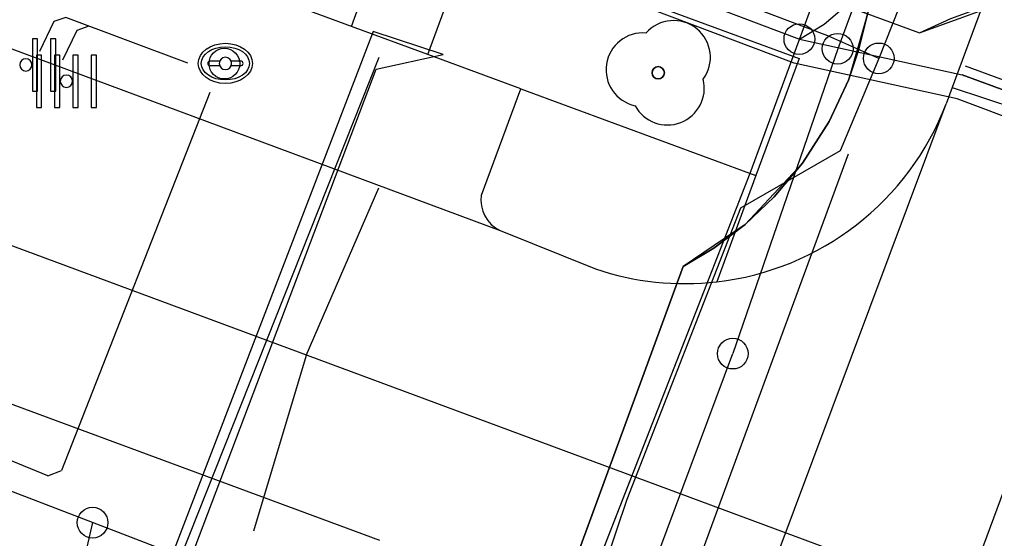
# Model space of a CAD drawing. Extents: x 192672 to 192910, y 446344 to 446512.
# Drawn here: x 192725.25 to 192741.13, y 446398.29 to 446406.75 of the extents above; entities that cross this region are included whole.
import ezdxf

# ---------------------------------------------------------------- set-up
doc = ezdxf.new("R2010")
doc.units = 0
for name, color, linetype in [('( Toegevoegd 29-11-2021 14_41_42) wegdeel vlak', 7, 'Continuous'), ('B-OI-KL-()_AFSLUITER_WATER-S', 7, 'Continuous'), ('B-OI-KL-()_DIAMETEROVERGANG_WATER-S', 7, 'Continuous'), ('B-OI-KL-()_OVERIG_RIOOLVRIJVERVAL-S', 7, 'Continuous'), ('B-OI-KL-BUISLEIDING_OLIEGASCHEMICALIEN_GASLAGEDRUK-G', 7, 'Continuous'), ('B-OI-KL-DATA-G', 7, 'Continuous'), ('B-OI-KL-DATA_DUCT-G', 7, 'Continuous'), ('B-OI-KL-DATA_GTWP-S', 7, 'Continuous'), ('B-OI-KL-DATA_KABELBED-G', 7, 'Continuous'), ('B-OI-KL-DATA_MANTELBUIS-G', 7, 'Continuous'), ('B-OI-KL-DATA_MOF-S', 7, 'Continuous'), ('B-OI-KL-ET_LS-G', 7, 'Continuous'), ('B-OI-KL-ET_LS_MANTELBUIS-G', 7, 'Continuous'), ('B-OI-KL-ET_LS_MOF-S', 7, 'Continuous'), ('B-OI-KL-ET_MS-G', 7, 'Continuous'), ('B-OI-KL-GAS_LD_TSTUK-S', 7, 'Continuous'), ('B-OI-KL-WATER-G', 7, 'Continuous'), ('B-OI-RI-RIOOLVRIJVERVAL-G', 7, 'Continuous'), ('boom', 7, 'Continuous'), ('Default', 7, 'Continuous'), ('inspectie-   rioolput', 7, 'Continuous'), ('kant open verharding', 7, 'Continuous'), ('kant verharding', 7, 'Continuous'), ('kolk', 7, 'Continuous'), ('verkeerseiland - berm', 7, 'Continuous')]:
    doc.layers.add(name, color=color, linetype=linetype)

# ---------------------------------------------------------------- blocks, each defined once
blk = doc.blocks.new('B-OI-KL-GAS_LD_TSTUK-S')
at = {"layer": 'Default'}
blk.add_circle((0, 0), 0.25, dxfattribs=at)
blk = doc.blocks.new('B-OI-KL-ET_LS_MOF-S')
at = {"layer": 'Default'}
blk.add_circle((0, 0), 0.25, dxfattribs=at)
blk = doc.blocks.new('B-OI-KL-()_OVERIG_RIOOLVRIJVERVAL-S')
at = {"layer": 'Default'}
blk.add_circle((0, 0), 0.25, dxfattribs=at)
blk = doc.blocks.new('B-OI-KL-()_AFSLUITER_WATER-S')
at = {"layer": 'Default'}
blk.add_circle((0, 0), 0.25, dxfattribs=at)
blk = doc.blocks.new('B-OI-KL-()_DIAMETEROVERGANG_WATER-S')
at = {"layer": 'Default'}
blk.add_circle((0, 0), 0.25, dxfattribs=at)
blk = doc.blocks.new('B-OI-KL-DATA_GTWP-S')
at = {"layer": 'Default'}
blk.add_circle((0, 0), 0.25, dxfattribs=at)
blk = doc.blocks.new('B-OI-KL-DATA_MOF-S')
at = {"layer": 'Default'}
blk.add_circle((0, 0), 0.25, dxfattribs=at)

msp = doc.modelspace()

# ---------------------------------------------------------------- linework, layer by layer
at = {"layer": '( Toegevoegd 29-11-2021 14_41_42) wegdeel vlak'}
msp.add_line((192740.44, 446405.64), (192740.343, 446405.376), dxfattribs=at)
at = {"layer": 'B-OI-KL-BUISLEIDING_OLIEGASCHEMICALIEN_GASLAGEDRUK-G'}
for points in [[(192739.245, 446406.116), (192738.416, 446406.482), (192717.09, 446414.534), (192687.866, 446425.386), (192686.502, 446425.892), (192685.933, 446426.1), (192675.743, 446429.821)], [(192742.217, 446413.618), (192739.245, 446406.116)], [(192739.245, 446406.116), (192738.615, 446404.612), (192736.992, 446403.675), (192735.143, 446398.93), (192733.961, 446395.415), (192734.57, 446393.429), (192733.825, 446391.479)], [(192734.648, 446393.4), (192738.753, 446404.561)]]:
    msp.add_lwpolyline(points, dxfattribs=at)
at = {"layer": 'B-OI-KL-DATA-G'}
for points in [[(192768.74, 446486.807), (192749.794, 446435.599), (192742.072, 446415.039), (192739.06, 446406.841), (192738.917, 446406.249), (192738.75, 446405.758), (192738.438, 446405.088), (192738.002, 446404.406), (192737.543, 446403.858), (192737.067, 446403.408), (192736.56, 446403.025), (192736.06, 446402.723), (192733.684, 446396.245), (192734.518, 446394.712), (192730.316, 446383.423), (192727.316, 446375.697), (192722.899, 446364.033), (192722.458, 446362.715), (192718.077, 446351.086), (192716.68, 446347.404), (192715.968, 446345.556)], [(192768.74, 446486.807), (192749.794, 446435.599), (192742.072, 446415.039), (192739.06, 446406.841), (192738.917, 446406.249), (192738.75, 446405.758), (192738.438, 446405.088), (192738.002, 446404.406), (192737.543, 446403.858), (192737.067, 446403.408), (192736.56, 446403.025), (192736.06, 446402.723), (192733.684, 446396.245), (192734.518, 446394.712), (192730.316, 446383.423), (192727.316, 446375.697), (192722.899, 446364.033), (192722.458, 446362.715), (192718.077, 446351.086), (192716.68, 446347.404), (192715.968, 446345.556)], [(192768.74, 446486.807), (192749.794, 446435.599), (192742.072, 446415.039), (192739.06, 446406.841), (192738.917, 446406.249), (192738.75, 446405.758), (192738.438, 446405.088), (192738.002, 446404.406), (192737.543, 446403.858), (192737.067, 446403.408), (192736.56, 446403.025), (192736.06, 446402.723), (192733.684, 446396.245), (192734.518, 446394.712), (192730.316, 446383.423), (192727.316, 446375.697), (192722.899, 446364.033), (192722.458, 446362.715), (192718.077, 446351.086), (192716.68, 446347.404), (192715.968, 446345.556)], [(192768.74, 446486.807), (192749.794, 446435.599), (192742.072, 446415.039), (192739.06, 446406.841), (192738.917, 446406.249), (192738.75, 446405.758), (192738.438, 446405.088), (192738.002, 446404.406), (192737.543, 446403.858), (192737.067, 446403.408), (192736.56, 446403.025), (192736.06, 446402.723), (192733.684, 446396.245), (192734.518, 446394.712), (192730.316, 446383.423), (192727.316, 446375.697), (192722.899, 446364.033), (192722.458, 446362.715), (192718.077, 446351.086), (192716.68, 446347.404), (192715.968, 446345.556)], [(192768.74, 446486.807), (192749.794, 446435.599), (192742.072, 446415.039), (192739.06, 446406.841), (192738.917, 446406.249), (192738.75, 446405.758), (192738.438, 446405.088), (192738.002, 446404.406), (192737.543, 446403.858), (192737.067, 446403.408), (192736.56, 446403.025), (192736.06, 446402.723), (192733.684, 446396.245), (192734.518, 446394.712), (192730.316, 446383.423), (192727.316, 446375.697), (192722.899, 446364.033), (192722.458, 446362.715), (192718.077, 446351.086), (192716.68, 446347.404), (192715.968, 446345.556)], [(192768.74, 446486.807), (192749.794, 446435.599), (192742.072, 446415.039), (192739.06, 446406.841), (192738.917, 446406.249), (192738.75, 446405.758), (192738.438, 446405.088), (192738.002, 446404.406), (192737.543, 446403.858), (192737.067, 446403.408), (192736.56, 446403.025), (192736.06, 446402.723), (192733.684, 446396.245), (192734.518, 446394.712), (192730.316, 446383.423), (192727.316, 446375.697), (192722.899, 446364.033), (192722.458, 446362.715), (192718.077, 446351.086), (192716.68, 446347.404), (192715.968, 446345.556)], [(192768.74, 446486.807), (192749.794, 446435.599), (192742.072, 446415.039), (192739.06, 446406.841), (192738.917, 446406.249), (192738.75, 446405.758), (192738.438, 446405.088), (192738.002, 446404.406), (192737.543, 446403.858), (192737.067, 446403.408), (192736.56, 446403.025), (192736.06, 446402.723), (192733.684, 446396.245), (192734.518, 446394.712), (192730.316, 446383.423), (192727.316, 446375.697), (192722.899, 446364.033), (192722.458, 446362.715), (192718.077, 446351.086), (192716.68, 446347.404), (192715.968, 446345.556)], [(192768.74, 446486.807), (192749.794, 446435.599), (192742.072, 446415.039), (192739.06, 446406.841), (192738.917, 446406.249), (192738.75, 446405.758), (192738.438, 446405.088), (192738.002, 446404.406), (192737.543, 446403.858), (192737.067, 446403.408), (192736.56, 446403.025), (192736.06, 446402.723), (192733.684, 446396.245), (192734.518, 446394.712), (192730.316, 446383.423), (192727.316, 446375.697), (192722.899, 446364.033), (192722.458, 446362.715), (192718.077, 446351.086), (192716.68, 446347.404), (192715.968, 446345.556)], [(192768.74, 446486.807), (192749.794, 446435.599), (192742.072, 446415.039), (192739.06, 446406.841), (192738.917, 446406.249), (192738.75, 446405.758), (192738.438, 446405.088), (192738.002, 446404.406), (192737.543, 446403.858), (192737.067, 446403.408), (192736.56, 446403.025), (192736.06, 446402.723), (192733.684, 446396.245), (192734.518, 446394.712), (192730.316, 446383.423), (192727.316, 446375.697), (192722.899, 446364.033), (192722.458, 446362.715), (192718.077, 446351.086), (192716.68, 446347.404), (192715.968, 446345.556)], [(192768.74, 446486.807), (192749.794, 446435.599), (192742.072, 446415.039), (192739.06, 446406.841), (192738.917, 446406.249), (192738.75, 446405.758), (192738.438, 446405.088), (192738.002, 446404.406), (192737.543, 446403.858), (192737.067, 446403.408), (192736.56, 446403.025), (192736.06, 446402.723), (192733.684, 446396.245), (192734.518, 446394.712), (192730.316, 446383.423), (192727.316, 446375.697), (192722.899, 446364.033), (192722.458, 446362.715), (192718.077, 446351.086), (192716.68, 446347.404), (192715.968, 446345.556)], [(192768.74, 446486.807), (192749.794, 446435.599), (192742.072, 446415.039), (192739.06, 446406.841), (192738.917, 446406.249), (192738.75, 446405.758), (192738.438, 446405.088), (192738.002, 446404.406), (192737.543, 446403.858), (192737.067, 446403.408), (192736.56, 446403.025), (192736.06, 446402.723), (192733.684, 446396.245), (192734.518, 446394.712), (192730.316, 446383.423), (192727.316, 446375.697), (192722.899, 446364.033), (192722.458, 446362.715), (192718.077, 446351.086), (192716.68, 446347.404), (192715.968, 446345.556)], [(192768.74, 446486.807), (192749.794, 446435.599), (192742.072, 446415.039), (192739.06, 446406.841), (192738.917, 446406.249), (192738.75, 446405.758), (192738.438, 446405.088), (192738.002, 446404.406), (192737.543, 446403.858), (192737.067, 446403.408), (192736.56, 446403.025), (192736.06, 446402.723), (192733.684, 446396.245), (192734.518, 446394.712), (192730.316, 446383.423), (192727.316, 446375.697), (192722.899, 446364.033), (192722.458, 446362.715), (192718.077, 446351.086), (192716.68, 446347.404), (192715.968, 446345.556)], [(192768.74, 446486.807), (192749.794, 446435.599), (192742.072, 446415.039), (192739.06, 446406.841), (192738.917, 446406.249), (192738.75, 446405.758), (192738.438, 446405.088), (192738.002, 446404.406), (192737.543, 446403.858), (192737.067, 446403.408), (192736.56, 446403.025), (192736.06, 446402.723), (192733.684, 446396.245), (192734.518, 446394.712), (192730.316, 446383.423), (192727.316, 446375.697), (192722.899, 446364.033), (192722.458, 446362.715), (192718.077, 446351.086), (192716.68, 446347.404), (192715.968, 446345.556)], [(192768.74, 446486.807), (192749.794, 446435.599), (192742.072, 446415.039), (192739.06, 446406.841), (192738.917, 446406.249), (192738.75, 446405.758), (192738.438, 446405.088), (192738.002, 446404.406), (192737.543, 446403.858), (192737.067, 446403.408), (192736.56, 446403.025), (192736.06, 446402.723), (192733.684, 446396.245), (192734.518, 446394.712), (192730.316, 446383.423), (192727.316, 446375.697), (192722.899, 446364.033), (192722.458, 446362.715), (192718.077, 446351.086), (192716.68, 446347.404), (192715.968, 446345.556)], [(192768.74, 446486.807), (192749.794, 446435.599), (192742.072, 446415.039), (192739.06, 446406.841), (192738.917, 446406.249), (192738.75, 446405.758), (192738.438, 446405.088), (192738.002, 446404.406), (192737.543, 446403.858), (192737.067, 446403.408), (192736.56, 446403.025), (192736.06, 446402.723), (192733.684, 446396.245), (192734.518, 446394.712), (192730.316, 446383.423), (192727.316, 446375.697), (192722.899, 446364.033), (192722.458, 446362.715), (192718.077, 446351.086), (192716.68, 446347.404), (192715.968, 446345.556)], [(192733.785, 446392.743), (192734.518, 446394.712), (192733.684, 446396.245), (192736.06, 446402.723), (192736.56, 446403.025), (192737.067, 446403.408), (192737.543, 446403.858), (192738.002, 446404.406), (192738.438, 446405.088), (192738.75, 446405.758), (192738.917, 446406.249), (192739.06, 446406.841), (192742.072, 446415.039), (192749.794, 446435.599), (192768.74, 446486.807)], [(192675.743, 446430.36), (192720.2, 446413.771), (192739.906, 446406.53), (192752.421, 446411.058), (192770.152, 446404.44), (192773.577, 446403.064), (192825.629, 446383.71), (192826.856, 446388.539), (192834.171, 446407.983), (192839.017, 446421.742), (192838.042, 446426.7), (192842.865, 446440.095), (192846.683, 446450.008), (192848.26, 446453.903), (192848.365, 446454.374), (192848.254, 446454.945), (192844.011, 446462.681), (192860.643, 446470.952)], [(192675.743, 446430.156), (192678.122, 446429.261), (192683.193, 446427.673), (192696.077, 446422.823), (192719.012, 446414.118), (192720.2, 446413.77), (192739.06, 446406.841), (192738.917, 446406.249), (192738.75, 446405.758), (192738.438, 446405.088), (192738.002, 446404.406), (192737.543, 446403.858), (192737.067, 446403.408), (192736.56, 446403.025), (192736.06, 446402.723), (192733.684, 446396.245), (192734.518, 446394.712), (192730.316, 446383.423), (192727.316, 446375.697), (192722.899, 446364.033), (192722.458, 446362.715), (192718.077, 446351.086), (192716.68, 446347.404), (192715.968, 446345.556)], [(192675.743, 446430.156), (192678.122, 446429.261), (192683.193, 446427.673), (192696.077, 446422.823), (192719.012, 446414.118), (192720.2, 446413.77), (192739.06, 446406.841), (192738.917, 446406.249), (192738.75, 446405.758), (192738.438, 446405.088), (192738.002, 446404.406), (192737.543, 446403.858), (192737.067, 446403.408), (192736.56, 446403.025), (192736.06, 446402.723), (192733.684, 446396.245), (192734.518, 446394.712), (192730.316, 446383.423), (192727.316, 446375.697), (192722.899, 446364.033), (192722.458, 446362.715), (192718.077, 446351.086), (192716.68, 446347.404), (192715.968, 446345.556)], [(192675.743, 446430.156), (192678.122, 446429.261), (192683.193, 446427.673), (192696.077, 446422.823), (192719.012, 446414.118), (192720.2, 446413.77), (192739.06, 446406.841), (192738.917, 446406.249), (192738.75, 446405.758), (192738.438, 446405.088), (192738.002, 446404.406), (192737.543, 446403.858), (192737.067, 446403.408), (192736.56, 446403.025), (192736.06, 446402.723), (192733.684, 446396.245), (192734.518, 446394.712), (192730.316, 446383.423), (192727.316, 446375.697), (192722.899, 446364.033), (192722.458, 446362.715), (192718.077, 446351.086), (192716.68, 446347.404), (192715.968, 446345.556)], [(192675.743, 446430.156), (192678.122, 446429.261), (192683.193, 446427.673), (192696.077, 446422.823), (192719.012, 446414.118), (192720.2, 446413.77), (192739.06, 446406.841), (192738.917, 446406.249), (192738.75, 446405.758), (192738.438, 446405.088), (192738.002, 446404.406), (192737.543, 446403.858), (192737.067, 446403.408), (192736.56, 446403.025), (192736.06, 446402.723), (192733.684, 446396.245), (192734.518, 446394.712), (192730.316, 446383.423), (192727.316, 446375.697), (192722.899, 446364.033), (192722.458, 446362.715), (192718.077, 446351.086), (192716.68, 446347.404), (192715.968, 446345.556)], [(192675.743, 446430.156), (192678.122, 446429.261), (192683.193, 446427.673), (192696.077, 446422.823), (192719.012, 446414.118), (192720.2, 446413.77), (192739.06, 446406.841), (192738.917, 446406.249), (192738.75, 446405.758), (192738.438, 446405.088), (192738.002, 446404.406), (192737.543, 446403.858), (192737.067, 446403.408), (192736.56, 446403.025), (192736.06, 446402.723), (192733.684, 446396.245), (192734.518, 446394.712), (192730.316, 446383.423), (192727.316, 446375.697), (192722.899, 446364.033), (192722.458, 446362.715), (192718.077, 446351.086), (192716.68, 446347.404), (192715.968, 446345.556)], [(192675.743, 446430.156), (192678.122, 446429.261), (192683.193, 446427.673), (192696.077, 446422.823), (192719.012, 446414.118), (192720.2, 446413.77), (192739.06, 446406.841), (192738.917, 446406.249), (192738.75, 446405.758), (192738.438, 446405.088), (192738.002, 446404.406), (192737.543, 446403.858), (192737.067, 446403.408), (192736.56, 446403.025), (192736.06, 446402.723), (192733.684, 446396.245), (192734.518, 446394.712), (192730.316, 446383.423), (192727.316, 446375.697), (192722.899, 446364.033), (192722.458, 446362.715), (192718.077, 446351.086), (192716.68, 446347.404), (192715.968, 446345.556)], [(192715.968, 446345.556), (192716.68, 446347.404), (192718.077, 446351.086), (192722.458, 446362.715), (192722.899, 446364.033), (192727.316, 446375.697), (192730.316, 446383.423), (192734.518, 446394.712), (192733.684, 446396.245), (192736.06, 446402.723), (192736.56, 446403.025), (192737.067, 446403.408), (192737.543, 446403.858), (192738.002, 446404.406), (192738.438, 446405.088), (192738.75, 446405.758), (192738.917, 446406.249), (192739.06, 446406.841), (192720.2, 446413.77), (192719.012, 446414.118), (192698.154, 446422.035)], [(192715.968, 446345.556), (192716.68, 446347.404), (192718.077, 446351.086), (192722.458, 446362.715), (192722.899, 446364.033), (192727.316, 446375.697), (192730.316, 446383.423), (192734.518, 446394.712), (192733.684, 446396.245), (192736.06, 446402.723), (192736.56, 446403.025), (192737.067, 446403.408), (192737.543, 446403.858), (192738.002, 446404.406), (192738.438, 446405.088), (192738.75, 446405.758), (192738.917, 446406.249), (192739.06, 446406.841), (192720.2, 446413.77), (192719.012, 446414.118), (192703.056, 446420.174)], [(192715.968, 446345.556), (192716.68, 446347.404), (192718.077, 446351.086), (192722.458, 446362.715), (192722.899, 446364.033), (192727.316, 446375.697), (192730.316, 446383.423), (192734.518, 446394.712), (192733.684, 446396.245), (192736.06, 446402.723), (192736.56, 446403.025), (192737.067, 446403.408), (192737.543, 446403.858), (192738.002, 446404.406), (192738.438, 446405.088), (192738.75, 446405.758), (192738.917, 446406.249), (192739.06, 446406.841), (192720.2, 446413.77), (192719.012, 446414.118), (192707.704, 446418.41)]]:
    msp.add_lwpolyline(points, dxfattribs=at)
at = {"layer": 'B-OI-KL-DATA_DUCT-G'}
msp.add_lwpolyline([(192736.06, 446402.723), (192733.684, 446396.245)], dxfattribs=at)
at = {"layer": 'B-OI-KL-DATA_KABELBED-G'}
for points in [[(192733.82, 446395.718), (192726.444, 446398.553), (192717.381, 446402.036), (192715.981, 446402.574), (192711.535, 446404.244), (192702.923, 446407.477), (192692.564, 446411.367), (192684.205, 446414.506), (192682.207, 446415.256), (192682.206, 446415.257), (192675.743, 446417.684)], [(192738.388, 446407.619), (192737.146, 446404.239), (192733.82, 446395.718)], [(192739.06, 446406.841), (192738.75, 446405.758), (192738.438, 446405.088), (192738.002, 446404.406), (192737.067, 446403.408), (192736.06, 446402.723)], [(192737.146, 446404.239), (192734.236, 446396.786)], [(192736.06, 446402.723), (192733.684, 446396.245)], [(192726.444, 446398.553), (192725.556, 446394.707)]]:
    msp.add_lwpolyline(points, dxfattribs=at)
at = {"layer": 'B-OI-KL-DATA_MANTELBUIS-G'}
for points in [[(192737.146, 446404.239), (192734.236, 446396.786)], [(192736.06, 446402.723), (192733.684, 446396.245)]]:
    msp.add_lwpolyline(points, dxfattribs=at)
at = {"layer": 'B-OI-KL-ET_LS-G'}
for points in [[(192737.952, 446406.43), (192738.358, 446406.675), (192738.717, 446406.983), (192739.022, 446407.347), (192739.262, 446407.755), (192739.381, 446408.001), (192760.347, 446463.479), (192768.676, 446485.881)], [(192675.743, 446430.115), (192687.837, 446425.34), (192737.952, 446406.43)], [(192751.683, 446410.693), (192751.552, 446410.731), (192751.472, 446410.738), (192751.395, 446410.716), (192751.332, 446410.668), (192751.29, 446410.599), (192748.269, 446402.545), (192740.519, 446405.455), (192737.866, 446406.039), (192687.696, 446424.966), (192675.743, 446429.685)], [(192737.952, 446406.43), (192740.605, 446405.846), (192746.455, 446403.697), (192748.549, 446402.864), (192751.41, 446410.493), (192755.854, 446408.816), (192774.3, 446402.047), (192793.219, 446394.948), (192807.287, 446389.624)], [(192732.15, 446406.177), (192731.012, 446406.556), (192726.559, 446394.948), (192704.717, 446402.86), (192705.191, 446404.234), (192705.001, 446404.897)], [(192739.544, 446381.646), (192741.483, 446388.409), (192734.708, 446391.063), (192726.843, 446394.806), (192731.06, 446405.94), (192732.15, 446406.177)]]:
    msp.add_lwpolyline(points, dxfattribs=at)
at = {"layer": 'B-OI-KL-ET_LS_MANTELBUIS-G'}
for points in [[(192731.107, 446406.129), (192727.459, 446396.938)], [(192746.504, 446403.839), (192740.657, 446405.987)], [(192746.455, 446403.697), (192740.605, 446405.846)]]:
    msp.add_lwpolyline(points, dxfattribs=at)
at = {"layer": 'B-OI-KL-ET_MS-G'}
msp.add_lwpolyline([(192675.743, 446430.392), (192719.08, 446414.198), (192720.2, 446413.771), (192739.907, 446406.53), (192740.419, 446406.767), (192749.859, 446410.199), (192752.421, 446411.058), (192770.152, 446404.44), (192774.571, 446402.692), (192787.766, 446397.768), (192806.764, 446390.772), (192825.096, 446383.91)], dxfattribs=at)
at = {"layer": 'B-OI-KL-WATER-G'}
for points in [[(192738.889, 446407.111), (192738.576, 446406.273)], [(192738.576, 446406.273), (192736.868, 446401.306)], [(192735.123, 446396.62), (192736.868, 446401.306)]]:
    msp.add_lwpolyline(points, dxfattribs=at)
at = {"layer": 'B-OI-RI-RIOOLVRIJVERVAL-G'}
for points in [[(192740.63, 446397.31), (192759.86, 446449.26)], [(192727.996, 446406.037), (192726.008, 446406.781), (192725.814, 446406.714), (192725.577, 446406.227)], [(192726.186, 446406.567), (192725.952, 446406.088)], [(192726.382, 446406.641), (192726.186, 446406.567)], [(192716.55, 446406.25), (192740.63, 446397.31)], [(192728.351, 446405.559), (192725.937, 446399.405)], [(192729.924, 446401.278), (192731.104, 446404.005)], [(192729.923, 446401.274), (192729.064, 446398.413)], [(192725.716, 446399.317), (192723.505, 446400.22), (192723.406, 446400.4), (192723.553, 446400.913)], [(192725.716, 446399.317), (192725.937, 446399.405)]]:
    msp.add_lwpolyline(points, dxfattribs=at)
at = {"layer": 'boom'}
msp.add_circle((192735.654, 446405.881), 0.1, dxfattribs=at)
for centre, radius, start, end in [((192735.904, 446406.131), 0.6, 323.5446, 138.4658), ((192735.404, 446405.931), 0.6, 85.137, 257.7544), ((192735.654, 446405.881), 0.1, 0, 180), ((192735.804, 446405.631), 0.6, 208.5058, 13.8356), ((192735.654, 446405.881), 0.1, 180, 0)]:
    msp.add_arc(centre, radius, start, end, dxfattribs=at)
at = {"layer": 'inspectie-   rioolput'}
for p, q in [((192728.513, 446406.072), (192728.356, 446406.072)), ((192728.856, 446406.072), (192728.699, 446406.072)), ((192728.356, 446405.997), (192728.513, 446405.997)), ((192728.699, 446405.997), (192728.856, 446405.997))]:
    msp.add_line(p, q, dxfattribs=at)
for centre, radius, start, end in [((192728.356, 446406.034), 0.0375, 90, 270), ((192728.606, 446406.034), 0.1, 0, 180), ((192728.606, 446406.034), 0.1, 157.9757, 180), ((192728.606, 446406.034), 0.1, 0, 22.0243), ((192728.856, 446406.034), 0.0375, 270, 90), ((192728.606, 446406.034), 0.1, 180, 202.0243), ((192728.606, 446406.034), 0.1, 180, 0), ((192728.606, 446406.034), 0.1, 337.9757, 0)]:
    msp.add_arc(centre, radius, start, end, dxfattribs=at)
for major_axis, ratio in [((-0.442, 0), 0.73911), ((-0.392, 0), 0.689655)]:
    msp.add_ellipse((192728.606, 446406.034), major_axis=major_axis, ratio=ratio, dxfattribs=at)
at = {"layer": 'kant open verharding'}
msp.add_arc((192736.087, 446407.003), 4.557, 276.5562, 339.0832, dxfattribs=at)
at = {"layer": 'kant verharding'}
for p, q in [((192675.743, 446424.623), (192733.082, 446403.313)), ((192675.743, 446418.762), (192731.114, 446398.266)), ((192741.115, 446407.463), (192740.44, 446405.64)), ((192731.902, 446406.177), (192730.661, 446406.636)), ((192740.44, 446405.64), (192746.655, 446403.591)), ((192735.54, 446392.53), (192740.343, 446405.376))]:
    msp.add_line(p, q, dxfattribs=at)
at = {"layer": 'kolk'}
for points in [[(192725.548, 446406.009), (192725.548, 446406.434), (192725.463, 446406.434), (192725.463, 446406.009), (192725.463, 446405.584), (192725.548, 446405.584)], [(192725.846, 446406.009), (192725.846, 446406.434), (192725.761, 446406.434), (192725.761, 446406.009), (192725.761, 446405.584), (192725.846, 446405.584)], [(192725.613, 446405.743), (192725.613, 446406.168), (192725.528, 446406.168), (192725.528, 446405.743), (192725.528, 446405.318), (192725.613, 446405.318)], [(192725.911, 446405.743), (192725.911, 446406.168), (192725.826, 446406.168), (192725.826, 446405.743), (192725.826, 446405.318), (192725.911, 446405.318)], [(192726.208, 446405.743), (192726.208, 446406.168), (192726.123, 446406.168), (192726.123, 446405.743), (192726.123, 446405.318), (192726.208, 446405.318)], [(192726.506, 446405.743), (192726.506, 446406.168), (192726.421, 446406.168), (192726.421, 446405.743), (192726.421, 446405.318), (192726.506, 446405.318)]]:
    msp.add_lwpolyline(points, close=True, dxfattribs=at)
for centre, start, end in [((192725.357, 446406.009), 0, 180), ((192725.357, 446406.009), 180, 0), ((192726.017, 446405.743), 0, 180), ((192726.017, 446405.743), 180, 0)]:
    msp.add_arc(centre, 0.1, start, end, dxfattribs=at)
at = {"layer": 'verkeerseiland - berm'}
for p, q in [((192730.661, 446406.636), (192719.304, 446410.835)), ((192733.417, 446405.619), (192731.902, 446406.177)), ((192732.774, 446403.888), (192733.417, 446405.619)), ((192733.417, 446405.619), (192737.245, 446404.209)), ((192737.245, 446404.209), (192736.607, 446402.476)), ((192733.082, 446403.313), (192734.635, 446402.685))]:
    msp.add_line(p, q, dxfattribs=at)
for points in [[(192730.661, 446406.636), (192731.377, 446408.627), (192719.987, 446412.729), (192719.304, 446410.835)], [(192731.902, 446406.177), (192732.604, 446408.083), (192737.948, 446406.115), (192737.245, 446404.209)]]:
    msp.add_lwpolyline(points, dxfattribs=at)
for centre, radius, start, end in [((192733.31, 446403.805), 0.543, 171.2346, 245.1171), ((192736.09, 446407.009), 4.562, 251.397, 276.5033)]:
    msp.add_arc(centre, radius, start, end, dxfattribs=at)

# ---------------------------------------------------------------- block references
at = {"layer": 'B-OI-KL-()_AFSLUITER_WATER-S'}
msp.add_blockref('B-OI-KL-()_AFSLUITER_WATER-S', (192738.576, 446406.273), dxfattribs=at)
at = {"layer": 'B-OI-KL-()_DIAMETEROVERGANG_WATER-S'}
msp.add_blockref('B-OI-KL-()_DIAMETEROVERGANG_WATER-S', (192736.868, 446401.306), dxfattribs=at)
at = {"layer": 'B-OI-KL-()_OVERIG_RIOOLVRIJVERVAL-S'}
msp.add_blockref('B-OI-KL-()_OVERIG_RIOOLVRIJVERVAL-S', (192728.59, 446406.03), dxfattribs=at)
at = {"layer": 'B-OI-KL-DATA_GTWP-S'}
msp.add_blockref('B-OI-KL-DATA_GTWP-S', (192726.444, 446398.553), dxfattribs=at)
at = {"layer": 'B-OI-KL-DATA_MOF-S'}
msp.add_blockref('B-OI-KL-DATA_MOF-S', (192726.444, 446398.553), dxfattribs=at)
at = {"layer": 'B-OI-KL-ET_LS_MOF-S'}
msp.add_blockref('B-OI-KL-ET_LS_MOF-S', (192737.952, 446406.43), dxfattribs=at)
at = {"layer": 'B-OI-KL-GAS_LD_TSTUK-S'}
msp.add_blockref('B-OI-KL-GAS_LD_TSTUK-S', (192739.245, 446406.116), dxfattribs=at)

doc.saveas('drawing.dxf')
